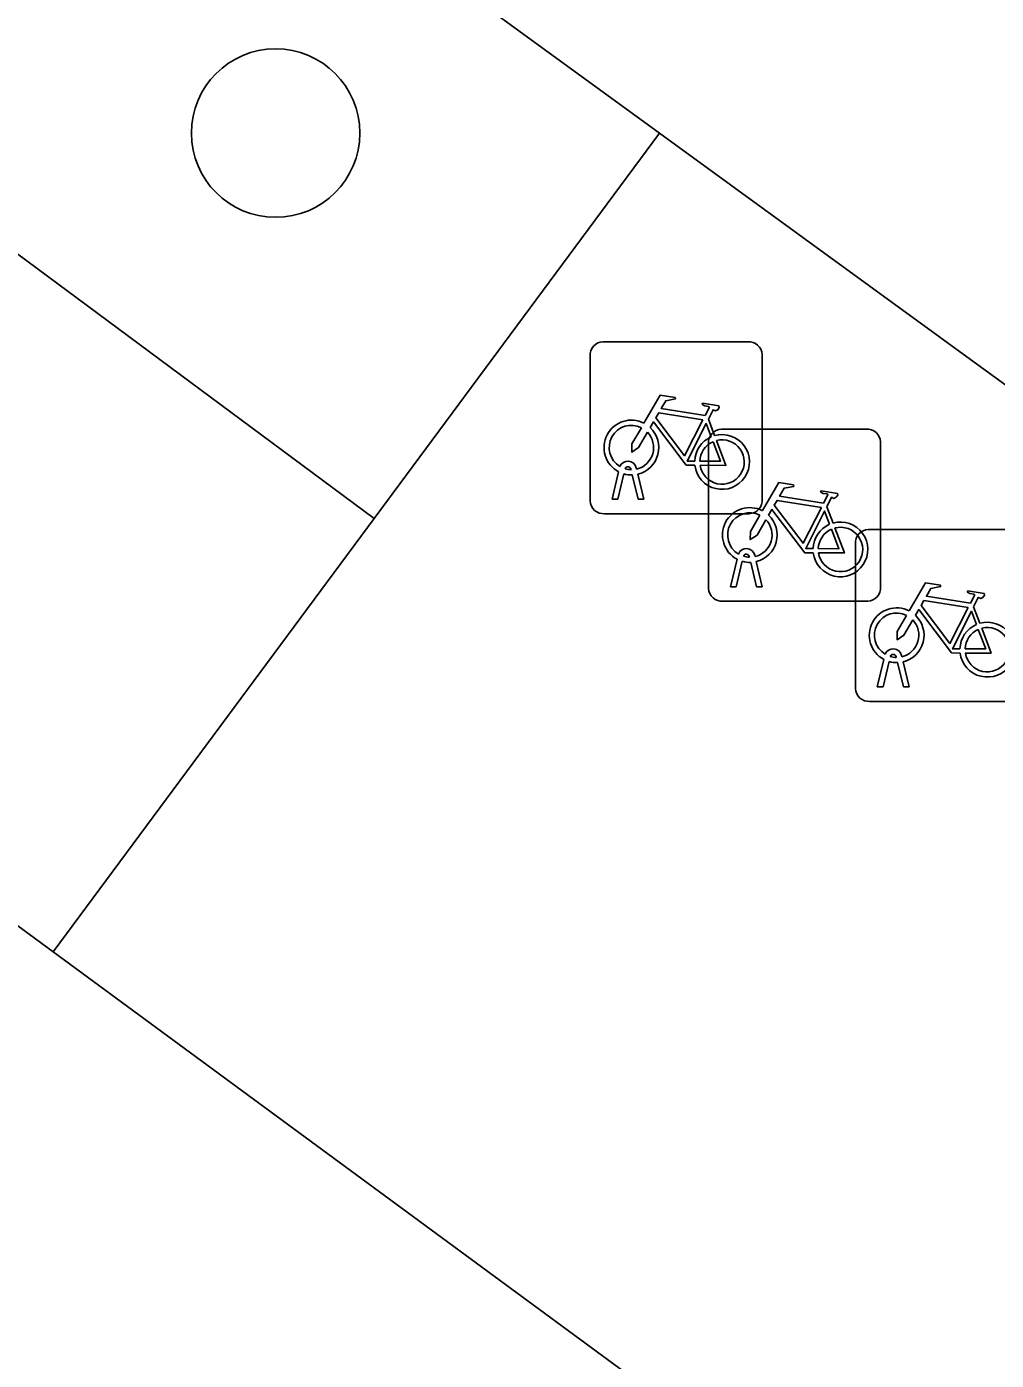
# Model space of a CAD drawing. Extents: x 161087 to 161922, y 382574 to 383873.
# Drawn here: x 161393.54 to 161399.17, y 383512.04 to 383519.79 of the extents above; entities that cross this region are included whole.
import ezdxf

# ---------------------------------------------------------------- set-up
doc = ezdxf.new("R2010")
doc.units = 0
for name, color, linetype in [('IMGEO_Boom', 7, 'Continuous'), ('IMGEO_Fietsenrek', 7, 'Continuous'), ('IMGEO_Fietspad_gesloten', 7, 'Continuous'), ('IMGEO_Pand', 7, 'Continuous'), ('IMGEO_Voetpad_gesloten', 7, 'Continuous'), ('IMGEO_Voetpad_open', 7, 'Continuous')]:
    doc.layers.add(name, color=color, linetype=linetype)

msp = doc.modelspace()

# ---------------------------------------------------------------- linework, layer by layer
at = {"layer": 'IMGEO_Boom'}
msp.add_circle((161394.982, 383519.167), 0.4892, dxfattribs=at)
at = {"layer": 'IMGEO_Fietsenrek'}
for p, q in [((161396.8839, 383517.9555), (161397.7248, 383517.9555)), ((161397.7248, 383517.9555), (161396.8839, 383517.9555)), ((161396.8095, 383517.0309), (161396.8095, 383517.8718)), ((161396.8095, 383517.8718), (161396.8095, 383517.0309)), ((161397.8085, 383517.8811), (161397.8085, 383517.0402)), ((161397.8085, 383517.0402), (161397.8085, 383517.8811)), ((161397.4962, 383517.5052), (161397.5325, 383517.41)), ((161397.5719, 383517.4475), (161398.4128, 383517.4475)), ((161398.4128, 383517.4475), (161397.5719, 383517.4475)), ((161398.4965, 383517.3731), (161398.4965, 383516.5322)), ((161398.4965, 383516.5322), (161398.4965, 383517.3731)), ((161397.4975, 383516.5229), (161397.4975, 383517.3638)), ((161397.4975, 383517.3638), (161397.4975, 383516.5229)), ((161397.0469, 383517.2119), (161397.0459, 383517.2162)), ((161397.0776, 383517.2234), (161397.0794, 383517.2155)), ((161396.9365, 383517.0403), (161396.9748, 383517.2003)), ((161397.0052, 383517.1881), (161396.9699, 383517.0403)), ((161397.088, 383517.0403), (161397.0541, 383517.182)), ((161397.0864, 383517.1863), (161397.1214, 383517.0403)), ((161396.9699, 383517.0403), (161396.9365, 383517.0403)), ((161397.1214, 383517.0403), (161397.088, 383517.0403)), ((161398.1842, 383516.9972), (161398.2205, 383516.902)), ((161397.7341, 383516.9565), (161396.8932, 383516.9565)), ((161396.8932, 383516.9565), (161397.7341, 383516.9565)), ((161398.4249, 383516.8655), (161399.2658, 383516.8655)), ((161399.2658, 383516.8655), (161398.4249, 383516.8655)), ((161398.3505, 383515.9409), (161398.3505, 383516.7818)), ((161398.3505, 383516.7818), (161398.3505, 383515.9409)), ((161397.6245, 383516.5323), (161397.6628, 383516.6923)), ((161397.6932, 383516.6801), (161397.6579, 383516.5323)), ((161397.7349, 383516.7039), (161397.7339, 383516.7082)), ((161397.776, 383516.5323), (161397.7421, 383516.674)), ((161397.7656, 383516.7154), (161397.7674, 383516.7075)), ((161397.7744, 383516.6783), (161397.8094, 383516.5323)), ((161397.6579, 383516.5323), (161397.6245, 383516.5323)), ((161397.8094, 383516.5323), (161397.776, 383516.5323)), ((161398.4221, 383516.4485), (161397.5812, 383516.4485)), ((161397.5812, 383516.4485), (161398.4221, 383516.4485)), ((161399.0372, 383516.4152), (161399.0735, 383516.32)), ((161398.6186, 383516.1334), (161398.6204, 383516.1255)), ((161398.4775, 383515.9503), (161398.5158, 383516.1103)), ((161398.5462, 383516.0981), (161398.5109, 383515.9503)), ((161398.5879, 383516.1219), (161398.5869, 383516.1262)), ((161398.629, 383515.9503), (161398.5951, 383516.092)), ((161398.6274, 383516.0963), (161398.6624, 383515.9503)), ((161398.5109, 383515.9503), (161398.4775, 383515.9503)), ((161398.6624, 383515.9503), (161398.629, 383515.9503)), ((161399.2751, 383515.8665), (161398.4342, 383515.8665)), ((161398.4342, 383515.8665), (161399.2751, 383515.8665))]:
    msp.add_line(p, q, dxfattribs=at)
for points in [[(161397.1221, 383517.4822), (161397.2168, 383517.6457), (161397.303, 383517.6319), (161397.3047, 383517.6232), (161397.2486, 383517.6123), (161397.2224, 383517.567), (161397.4776, 383517.5262)], [(161397.4647, 383517.501), (161397.2079, 383517.542), (161397.1912, 383517.5132), (161397.3582, 383517.2929), (161397.4647, 383517.501)], [(161397.4776, 383517.5262), (161397.5026, 383517.575), (161397.4975, 383517.579), (161397.4743, 383517.5827), (161397.4616, 383517.5902), (161397.4606, 383517.5933), (161397.4628, 383517.5979), (161397.5576, 383517.5828), (161397.5599, 383517.5725), (161397.5505, 383517.5601), (161397.5381, 383517.5537), (161397.5236, 383517.5599), (161397.4962, 383517.5052)], [(161397.1428, 383517.4297), (161397.0912, 383517.3405), (161397.0513, 383517.3145), (161397.0525, 383517.362), (161397.107, 383517.4562)], [(161397.4178, 383517.2375), (161397.3681, 383517.2376), (161397.1774, 383517.4893), (161397.1584, 383517.4565)], [(161397.5127, 383517.403), (161397.4834, 383517.4798), (161397.374, 383517.2617), (161397.4167, 383517.2616)], [(161397.4467, 383517.2615), (161397.5666, 383517.2613), (161397.5234, 383517.3749)], [(161397.5432, 383517.3818), (161397.5982, 383517.2372), (161397.4481, 383517.2375)], [(161397.8101, 383516.9742), (161397.9048, 383517.1377), (161397.991, 383517.1239), (161397.9927, 383517.1152), (161397.9366, 383517.1043), (161397.9104, 383517.059), (161398.1656, 383517.0182)], [(161398.1656, 383517.0182), (161398.1906, 383517.067), (161398.1855, 383517.071), (161398.1623, 383517.0747), (161398.1496, 383517.0822), (161398.1486, 383517.0853), (161398.1508, 383517.0899), (161398.2456, 383517.0748), (161398.2479, 383517.0645), (161398.2385, 383517.0521), (161398.2261, 383517.0457), (161398.2116, 383517.0519), (161398.1842, 383516.9972)], [(161398.1058, 383516.7295), (161398.0561, 383516.7296), (161397.8654, 383516.9813), (161397.8464, 383516.9485)], [(161398.1527, 383516.993), (161397.8959, 383517.034), (161397.8792, 383517.0052), (161398.0462, 383516.7849), (161398.1527, 383516.993)], [(161397.8308, 383516.9217), (161397.7792, 383516.8325), (161397.7393, 383516.8065), (161397.7405, 383516.854), (161397.795, 383516.9482)], [(161398.2007, 383516.895), (161398.1714, 383516.9718), (161398.062, 383516.7537), (161398.1047, 383516.7536)], [(161398.1347, 383516.7535), (161398.2546, 383516.7533), (161398.2114, 383516.8669)], [(161398.2312, 383516.8738), (161398.2862, 383516.7292), (161398.1361, 383516.7295)], [(161398.6631, 383516.3922), (161398.7578, 383516.5557), (161398.844, 383516.5419), (161398.8457, 383516.5332), (161398.7896, 383516.5223), (161398.7634, 383516.477), (161399.0186, 383516.4362)], [(161399.0057, 383516.411), (161398.7489, 383516.452), (161398.7322, 383516.4232), (161398.8992, 383516.2029), (161399.0057, 383516.411)], [(161399.0186, 383516.4362), (161399.0436, 383516.485), (161399.0385, 383516.489), (161399.0153, 383516.4927), (161399.0026, 383516.5002), (161399.0016, 383516.5033), (161399.0038, 383516.5079), (161399.0986, 383516.4928), (161399.1009, 383516.4825), (161399.0915, 383516.4701), (161399.0791, 383516.4637), (161399.0646, 383516.4699), (161399.0372, 383516.4152)], [(161398.6838, 383516.3397), (161398.6322, 383516.2505), (161398.5923, 383516.2245), (161398.5935, 383516.272), (161398.648, 383516.3662)], [(161398.9588, 383516.1475), (161398.9091, 383516.1476), (161398.7184, 383516.3993), (161398.6994, 383516.3665)], [(161399.0537, 383516.313), (161399.0244, 383516.3898), (161398.915, 383516.1717), (161398.9577, 383516.1716)], [(161398.9877, 383516.1715), (161399.1076, 383516.1713), (161399.0644, 383516.2849)], [(161399.0842, 383516.2918), (161399.1392, 383516.1472), (161398.9891, 383516.1475)]]:
    msp.add_lwpolyline(points, dxfattribs=at)
for centre, radius, start, end in [((161396.8872, 383517.8776), 0.0779, 92.4484, 184.28452), ((161396.8872, 383517.8776), 0.0779, 92.4484, 184.28452), ((161397.7306, 383517.8778), 0.0779, 2.4484, 94.28452), ((161397.7306, 383517.8778), 0.0779, 2.4484, 94.28452), ((161397.0491, 383517.3409), 0.159, 62.67661, 242.13685), ((161397.0491, 383517.3409), 0.129, 63.31916, 238.90302), ((161397.0491, 383517.3409), 0.159, 283.5766, 46.60424), ((161397.5752, 383517.3696), 0.0779, 92.4484, 184.28452), ((161397.5752, 383517.3696), 0.0779, 92.4484, 184.28452), ((161398.4186, 383517.3698), 0.0779, 2.4484, 94.28452), ((161398.4186, 383517.3698), 0.0779, 2.4484, 94.28452), ((161397.0491, 383517.3409), 0.129, 283.60429, 43.43025), ((161397.5757, 383517.2569), 0.159, 113.3408, 178.32165), ((161397.5757, 383517.2569), 0.159, 187.0065, 105.77075), ((161397.5757, 383517.2569), 0.129, 113.92302, 177.95563), ((161397.5757, 383517.2569), 0.129, 188.67146, 104.58832), ((161397.0289, 383517.2123), 0.0499, 12.8025, 158.69338), ((161397.0289, 383517.2123), 0.0174, 12.8025, 163.45023), ((161397.0491, 383517.3409), 0.129, 253.41502, 269.02044), ((161397.0491, 383517.3409), 0.159, 253.99666, 271.78671), ((161396.8874, 383517.0342), 0.0779, 182.4484, 274.28452), ((161396.8874, 383517.0342), 0.0779, 182.4484, 274.28452), ((161397.7371, 383516.8329), 0.159, 62.67661, 242.13685), ((161397.7308, 383517.0344), 0.0779, 272.4484, 4.28452), ((161397.7308, 383517.0344), 0.0779, 272.4484, 4.28452), ((161397.7371, 383516.8329), 0.129, 63.31916, 238.90302), ((161397.7371, 383516.8329), 0.129, 283.60429, 43.43025), ((161397.7371, 383516.8329), 0.159, 283.5766, 46.60424), ((161398.2637, 383516.7489), 0.159, 187.0065, 105.77075), ((161398.2637, 383516.7489), 0.159, 113.3408, 178.32165), ((161398.2637, 383516.7489), 0.129, 113.92302, 177.95563), ((161398.2637, 383516.7489), 0.129, 188.67146, 104.58832), ((161398.4282, 383516.7876), 0.0779, 92.4484, 184.28452), ((161398.4282, 383516.7876), 0.0779, 92.4484, 184.28452), ((161397.7169, 383516.7043), 0.0499, 12.8025, 158.69338), ((161397.7371, 383516.8329), 0.159, 253.99666, 271.78671), ((161397.7169, 383516.7043), 0.0174, 12.8025, 163.45023), ((161397.7371, 383516.8329), 0.129, 253.41502, 269.02044), ((161397.5754, 383516.5262), 0.0779, 182.4484, 274.28452), ((161397.5754, 383516.5262), 0.0779, 182.4484, 274.28452), ((161398.4188, 383516.5264), 0.0779, 272.4484, 4.28452), ((161398.4188, 383516.5264), 0.0779, 272.4484, 4.28452), ((161398.5901, 383516.2509), 0.159, 62.67661, 242.13685), ((161398.5901, 383516.2509), 0.129, 63.31916, 238.90302), ((161398.5901, 383516.2509), 0.159, 283.5766, 46.60424), ((161398.5901, 383516.2509), 0.129, 283.60429, 43.43025), ((161399.1167, 383516.1669), 0.159, 113.3408, 178.32165), ((161399.1167, 383516.1669), 0.159, 187.0065, 105.77075), ((161399.1167, 383516.1669), 0.129, 113.92302, 177.95563), ((161399.1167, 383516.1669), 0.129, 188.67146, 104.58832), ((161398.5699, 383516.1223), 0.0499, 12.8025, 158.69338), ((161398.5699, 383516.1223), 0.0174, 12.8025, 163.45023), ((161398.5901, 383516.2509), 0.159, 253.99666, 271.78671), ((161398.5901, 383516.2509), 0.129, 253.41502, 269.02044), ((161398.4284, 383515.9442), 0.0779, 182.4484, 274.28452), ((161398.4284, 383515.9442), 0.0779, 182.4484, 274.28452)]:
    msp.add_arc(centre, radius, start, end, dxfattribs=at)
at = {"layer": 'IMGEO_Fietspad_gesloten'}
for points in [[(161397.212, 383519.166), (161390.737, 383523.876)], [(161405.313, 383513.273), (161397.212, 383519.166)]]:
    msp.add_lwpolyline(points, dxfattribs=at)
at = {"layer": 'IMGEO_Pand'}
for points in [[(161387.231, 383519.162), (161393.69, 383514.413)], [(161393.69, 383514.413), (161397.182, 383511.846)]]:
    msp.add_lwpolyline(points, dxfattribs=at)
at = {"layer": 'IMGEO_Voetpad_gesloten'}
for points in [[(161395.555, 383516.929), (161389.139, 383521.688), (161390.737, 383523.876)], [(161395.555, 383516.929), (161393.69, 383514.413)]]:
    msp.add_lwpolyline(points, dxfattribs=at)
at = {"layer": 'IMGEO_Voetpad_open'}
msp.add_lwpolyline([(161397.212, 383519.166), (161395.555, 383516.929)], dxfattribs=at)

doc.saveas('drawing.dxf')
